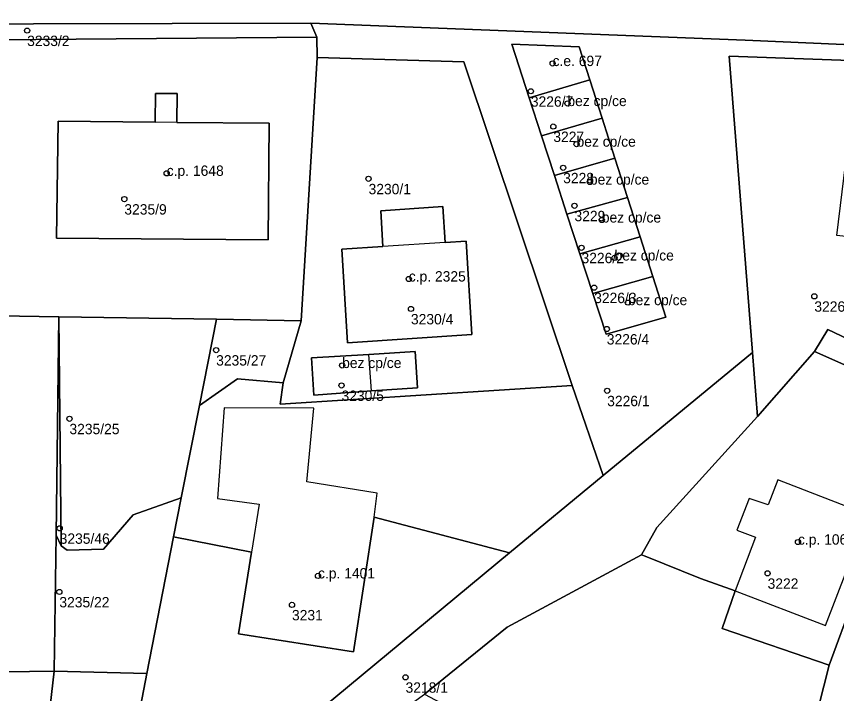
# Model space of a CAD drawing. Extents: x -878211 to -870363, y -1058464 to -1052522.
# Drawn here: x -875140.3 to -875061.1, y -1056603.1 to -1056537.8 of the extents above; entities that cross this region are included whole.
import ezdxf

# ---------------------------------------------------------------- set-up
doc = ezdxf.new("R2010")
doc.units = 0
for name, color, linetype in [('Vrstva 50', 7, 'Continuous'), ('Vrstva 51', 7, 'Continuous'), ('Vrstva 52', 7, 'Continuous')]:
    doc.layers.add(name, color=color, linetype=linetype)

msp = doc.modelspace()

# ---------------------------------------------------------------- linework, layer by layer
at = {"layer": 'Vrstva 50'}
for centre in [(-875139.24, -1056539.17994), (-875088.53, -1056542.34994), (-875090.63, -1056545.02994), (-875087.1, -1056546.20994), (-875088.46, -1056548.42994), (-875086.22, -1056550.12994), (-875125.77, -1056552.93994), (-875087.51, -1056552.40994), (-875106.29, -1056553.46994), (-875084.93, -1056553.77994), (-875129.86, -1056555.42994), (-875086.42, -1056556.06994), (-875083.78, -1056557.43994), (-875085.74, -1056560.11994), (-875082.55, -1056561.09994), (-875102.41, -1056563.12994), (-875084.52, -1056563.96994), (-875063.27, -1056564.79994), (-875081.26, -1056565.40994), (-875102.2, -1056566.01994), (-875083.3, -1056567.95994), (-875121, -1056569.98994), (-875108.84, -1056571.46994), (-875108.9, -1056573.39994), (-875083.26, -1056573.90994), (-875135.16, -1056576.60994), (-875136.1, -1056587.17994), (-875064.85, -1056588.49994), (-875111.17, -1056591.75994), (-875067.78, -1056591.51994), (-875136.13, -1056593.30994), (-875113.68, -1056594.55994), (-875102.72, -1056601.53994)]:
    msp.add_circle(centre, 0.25, dxfattribs=at)
at = {"layer": 'Vrstva 51'}
for points in [[(-874975.13, -1056393.67), (-874980.45, -1056410.63), (-874983.57, -1056424.89), (-875001.65, -1056483.66), (-875005.15, -1056492.08), (-875032.55, -1056540.02), (-875035.19, -1056534.63), (-875039.79, -1056543.8), (-875051.68, -1056572.91), (-875052.45, -1056574.91), (-875061.84, -1056600.38), (-875067.07, -1056621.01), (-875069.87, -1056632.77), (-875075.2, -1056659.42), (-875076.83, -1056672.97), (-875088.05, -1056725.8)], [(-875165.42, -1056538.58), (-875111.86, -1056538.46), (-875069.96, -1056540.11), (-875042.85, -1056541.29), (-875040.36, -1056543.16), (-875039.79, -1056543.8), (-875035.19, -1056534.63), (-875040.13, -1056534.96), (-875059.29, -1056534.35), (-875070.62, -1056533.84), (-875076.18, -1056533.36), (-875083.8, -1056532.99), (-875087.21, -1056532.84), (-875092.6, -1056532.61), (-875097.67, -1056532.62), (-875108.56, -1056532.41), (-875118.8, -1056532.29), (-875140.1, -1056532.21), (-875152.33, -1056530.58)], [(-875166.67, -1056566.26), (-875136.19, -1056566.77), (-875120.98, -1056567.02), (-875112.81, -1056567.16), (-875111.24, -1056541.79), (-875111.27, -1056539.8), (-875165.51, -1056540.27)], [(-875236.32, -1056602.29), (-875136.63, -1056600.96), (-875136.45, -1056587.83), (-875136.19, -1056566.77), (-875166.67, -1056566.26)]]:
    msp.add_lwpolyline(points, dxfattribs=at)
for points in [[(-875167.78, -1056539.72), (-875168.86, -1056540.75), (-875169.13, -1056541.36), (-875167.33, -1056541.35), (-875165.51, -1056540.27), (-875111.27, -1056539.8), (-875111.86, -1056538.46), (-875165.42, -1056538.58)], [(-875086.64, -1056573.4), (-875083.66, -1056582.09), (-875069.25, -1056570.23), (-875071.48, -1056541.64), (-875049.08, -1056542.46), (-875044.36, -1056543.1), (-875040.95, -1056545.18), (-875044.07, -1056553.17), (-875051.68, -1056572.91), (-875039.79, -1056543.8), (-875040.36, -1056543.16), (-875042.85, -1056541.29), (-875069.96, -1056540.11), (-875111.86, -1056538.46), (-875111.27, -1056539.8), (-875111.24, -1056541.79), (-875097.11, -1056542.19)], [(-875087.14, -1056556.88), (-875088.35, -1056553.14), (-875089.59, -1056549.33), (-875090.78, -1056545.65), (-875092.46, -1056540.49), (-875085.95, -1056540.75), (-875084.93, -1056543.93), (-875083.75, -1056547.62), (-875082.51, -1056551.47), (-875081.29, -1056555.26), (-875080.07, -1056559.06), (-875078.84, -1056562.89), (-875077.59, -1056566.8), (-875083.37, -1056568.46), (-875084.65, -1056564.53), (-875085.89, -1056560.72)], [(-875084.93, -1056543.93), (-875085.95, -1056540.75), (-875092.46, -1056540.49), (-875090.78, -1056545.65)], [(-875086.64, -1056573.4), (-875097.11, -1056542.19), (-875111.24, -1056541.79), (-875112.81, -1056567.16), (-875114.54, -1056573.14), (-875114.81, -1056575.21)], [(-875057.37, -1056546.67), (-875052.87, -1056547.31), (-875053.16, -1056549.28), (-875049.99, -1056549.71), (-875049.08, -1056542.46), (-875071.48, -1056541.64), (-875069.25, -1056570.23), (-875068.77, -1056576.4), (-875063.24, -1056570.14), (-875061.96, -1056568), (-875054.86, -1056571.39), (-875051.68, -1056572.91), (-875044.07, -1056553.17), (-875049.97, -1056552.51), (-875050.82, -1056560.09), (-875061.1, -1056558.94), (-875059.39, -1056544.98), (-875057.16, -1056545.29)], [(-875083.75, -1056547.62), (-875084.93, -1056543.93), (-875090.78, -1056545.65), (-875089.59, -1056549.33)], [(-875136.25, -1056547.92), (-875126.9, -1056548.02), (-875126.86, -1056545.25), (-875124.77, -1056545.26), (-875124.79, -1056548.04), (-875115.88, -1056548.11), (-875115.98, -1056559.36), (-875136.4, -1056559.21)], [(-875136.25, -1056547.92), (-875136.4, -1056559.21), (-875115.98, -1056559.36), (-875115.88, -1056548.11), (-875124.79, -1056548.04), (-875124.77, -1056545.26), (-875126.86, -1056545.25), (-875126.9, -1056548.02)], [(-875082.51, -1056551.47), (-875083.75, -1056547.62), (-875089.59, -1056549.33), (-875088.35, -1056553.14)], [(-875081.29, -1056555.26), (-875082.51, -1056551.47), (-875088.35, -1056553.14), (-875087.14, -1056556.88)], [(-875081.29, -1056555.26), (-875087.14, -1056556.88), (-875085.89, -1056560.72), (-875080.07, -1056559.06)], [(-875096.87, -1056559.49), (-875096.33, -1056568.49), (-875108.31, -1056569.28), (-875108.87, -1056560.26), (-875104.9, -1056560), (-875105.12, -1056556.55), (-875099.13, -1056556.14), (-875098.89, -1056559.62)], [(-875096.87, -1056559.49), (-875098.89, -1056559.62), (-875099.13, -1056556.14), (-875105.12, -1056556.55), (-875104.9, -1056560), (-875108.87, -1056560.26), (-875108.31, -1056569.28), (-875096.33, -1056568.49)], [(-875084.65, -1056564.53), (-875078.84, -1056562.89), (-875080.07, -1056559.06), (-875085.89, -1056560.72)], [(-875084.65, -1056564.53), (-875083.37, -1056568.46), (-875077.59, -1056566.8), (-875078.84, -1056562.89)], [(-875136.19, -1056566.77), (-875136.45, -1056587.83), (-875135.96, -1056588.85)], [(-875120.98, -1056567.02), (-875136.19, -1056566.77), (-875135.96, -1056588.85), (-875135.37, -1056589.28), (-875131.88, -1056589.18), (-875129, -1056585.86), (-875124.38, -1056584.25), (-875122.62, -1056575.34)], [(-875114.54, -1056573.14), (-875112.81, -1056567.16), (-875120.98, -1056567.02), (-875122.62, -1056575.34), (-875118.95, -1056572.75)], [(-875054.86, -1056571.39), (-875061.96, -1056568), (-875063.24, -1056570.14), (-875052.45, -1056574.91), (-875051.68, -1056572.91)], [(-875132.07, -1056634.34), (-875129.58, -1056639.14), (-875120.62, -1056624.51), (-875119.16, -1056621.01), (-875108.56, -1056608.67), (-875100.9, -1056603.18), (-875092.92, -1056596.72), (-875079.96, -1056589.72), (-875078.48, -1056587.09), (-875068.77, -1056576.4), (-875069.25, -1056570.23), (-875083.66, -1056582.09), (-875092.7, -1056589.53), (-875129.03, -1056619.67), (-875131.42, -1056621.2), (-875132.43, -1056620.89), (-875135.57, -1056627.63), (-875137.28, -1056630.77), (-875135.09, -1056632.27)], [(-875111.81, -1056570.74), (-875106.25, -1056570.41), (-875101.8, -1056570.14), (-875101.58, -1056573.62), (-875106, -1056573.93), (-875111.57, -1056574.32)], [(-875111.81, -1056570.74), (-875111.57, -1056574.32), (-875106, -1056573.93), (-875101.58, -1056573.62), (-875101.8, -1056570.14), (-875106.25, -1056570.41)], [(-875052.45, -1056574.91), (-875063.24, -1056570.14), (-875068.77, -1056576.4), (-875078.48, -1056587.09), (-875079.96, -1056589.72), (-875079.61, -1056589.86), (-875074.27, -1056592.01), (-875070.92, -1056593.21), (-875072.18, -1056596.84), (-875061.84, -1056600.38)], [(-875105.74, -1056586.1), (-875092.7, -1056589.53), (-875083.66, -1056582.09), (-875086.64, -1056573.4), (-875114.81, -1056575.21), (-875114.54, -1056573.14), (-875118.95, -1056572.75), (-875122.62, -1056575.34), (-875124.38, -1056584.25), (-875125.11, -1056588.01), (-875117.58, -1056589.47), (-875118.83, -1056597.36), (-875107.74, -1056599.08)], [(-875131.88, -1056589.18), (-875135.37, -1056589.28), (-875135.96, -1056588.85), (-875136.45, -1056587.83), (-875136.63, -1056600.96), (-875127.7, -1056601.16), (-875125.11, -1056588.01), (-875124.38, -1056584.25), (-875129, -1056585.86)], [(-875092.7, -1056589.53), (-875105.74, -1056586.1), (-875107.74, -1056599.08), (-875118.83, -1056597.36), (-875117.58, -1056589.47), (-875125.11, -1056588.01), (-875127.7, -1056601.16), (-875128.61, -1056606.02), (-875131.01, -1056618.5), (-875129.03, -1056619.67)], [(-875092.92, -1056596.72), (-875100.9, -1056603.18), (-875084.01, -1056612.14), (-875067.07, -1056621.01), (-875061.84, -1056600.38), (-875072.18, -1056596.84), (-875070.92, -1056593.21), (-875074.27, -1056592.01), (-875079.61, -1056589.86), (-875079.96, -1056589.72)], [(-875136.63, -1056600.96), (-875236.32, -1056602.29), (-875236.35, -1056608.98), (-875235.7, -1056613.74), (-875221.55, -1056617.25), (-875208.62, -1056621), (-875196.21, -1056625.52), (-875183.08, -1056631.34), (-875173.25, -1056636.71), (-875161.79, -1056643.58), (-875150.54, -1056623.98), (-875135.57, -1056627.63), (-875132.43, -1056620.89), (-875134.07, -1056620.89), (-875136.87, -1056620), (-875138.55, -1056617.84)], [(-875138.55, -1056617.84), (-875136.87, -1056620), (-875134.07, -1056620.89), (-875132.43, -1056620.89), (-875131.01, -1056618.5), (-875128.61, -1056606.02), (-875127.7, -1056601.16), (-875136.63, -1056600.96)]]:
    msp.add_lwpolyline(points, close=True, dxfattribs=at)
at = {"layer": 'Vrstva 52'}
for points in [[(-875085.95, -1056540.75), (-875092.46, -1056540.49), (-875090.78, -1056545.65), (-875084.93, -1056543.93)], [(-875090.78, -1056545.65), (-875089.59, -1056549.33), (-875083.75, -1056547.62), (-875084.93, -1056543.93)], [(-875136.4, -1056559.21), (-875115.98, -1056559.36), (-875115.88, -1056548.11), (-875124.79, -1056548.04), (-875126.9, -1056548.02), (-875136.25, -1056547.92)], [(-875089.59, -1056549.33), (-875088.35, -1056553.14), (-875082.51, -1056551.47), (-875083.75, -1056547.62)], [(-875088.35, -1056553.14), (-875087.14, -1056556.88), (-875081.29, -1056555.26), (-875082.51, -1056551.47)], [(-875087.14, -1056556.88), (-875085.89, -1056560.72), (-875080.07, -1056559.06), (-875081.29, -1056555.26)], [(-875080.07, -1056559.06), (-875085.89, -1056560.72), (-875084.65, -1056564.53), (-875078.84, -1056562.89)], [(-875104.9, -1056560), (-875108.87, -1056560.26), (-875108.31, -1056569.28), (-875096.33, -1056568.49), (-875096.87, -1056559.49), (-875098.89, -1056559.62)], [(-875083.37, -1056568.46), (-875077.59, -1056566.8), (-875078.84, -1056562.89), (-875084.65, -1056564.53)], [(-875111.81, -1056570.74), (-875111.57, -1056574.32), (-875106, -1056573.93), (-875106.25, -1056570.41)], [(-875105.46, -1056583.8), (-875112.26, -1056582.7), (-875111.57, -1056575.59), (-875120.22, -1056575.57), (-875120.86, -1056584.3), (-875116.85, -1056584.84), (-875117.58, -1056589.47), (-875118.83, -1056597.36), (-875107.74, -1056599.08), (-875105.74, -1056586.1)], [(-875066.79, -1056582.5), (-875067.74, -1056584.92), (-875069.55, -1056584.31), (-875070.75, -1056587.36), (-875068.96, -1056588.04), (-875070.92, -1056593.21), (-875062.18, -1056596.55), (-875058.07, -1056585.89)]]:
    msp.add_lwpolyline(points, close=True, dxfattribs=at)

# ---------------------------------------------------------------- texts
at = {"layer": 'Vrstva 50'}
for s, p in [('3233/2', (-875139.24, -1056540.669)), ('c.e. 697', (-875088.53, -1056542.6)), ('3226/7', (-875090.63, -1056546.519)), ('bez cp/ce', (-875087.1, -1056546.46)), ('3227', (-875088.46, -1056549.919)), ('bez cp/ce', (-875086.22, -1056550.379)), ('c.p. 1648', (-875125.77, -1056553.19)), ('3228', (-875087.51, -1056553.899)), ('bez cp/ce', (-875084.93, -1056554.03)), ('3230/1', (-875106.29, -1056554.959)), ('3235/9', (-875129.86, -1056556.919)), ('3229', (-875086.42, -1056557.559)), ('bez cp/ce', (-875083.78, -1056557.69)), ('3226/2', (-875085.74, -1056561.609)), ('bez cp/ce', (-875082.55, -1056561.35)), ('c.p. 2325', (-875102.41, -1056563.379)), ('3226/3', (-875084.52, -1056565.459)), ('bez cp/ce', (-875081.26, -1056565.659)), ('3226/5', (-875063.27, -1056566.289)), ('3230/4', (-875102.2, -1056567.509)), ('3226/4', (-875083.3, -1056569.449)), ('3235/27', (-875121, -1056571.479)), ('bez cp/ce', (-875108.84, -1056571.72)), ('3230/5', (-875108.9, -1056574.889)), ('3226/1', (-875083.26, -1056575.399)), ('3235/25', (-875135.16, -1056578.099)), ('3235/46', (-875136.1, -1056588.669)), ('c.p. 1061', (-875064.85, -1056588.75)), ('c.p. 1401', (-875111.17, -1056592.01)), ('3222', (-875067.78, -1056593.009)), ('3235/22', (-875136.13, -1056594.799)), ('3231', (-875113.68, -1056596.049)), ('3218/1', (-875102.72, -1056603.029))]:
    msp.add_text(s, height=0.999996, dxfattribs=at).set_placement(p)

doc.saveas('drawing.dxf')
